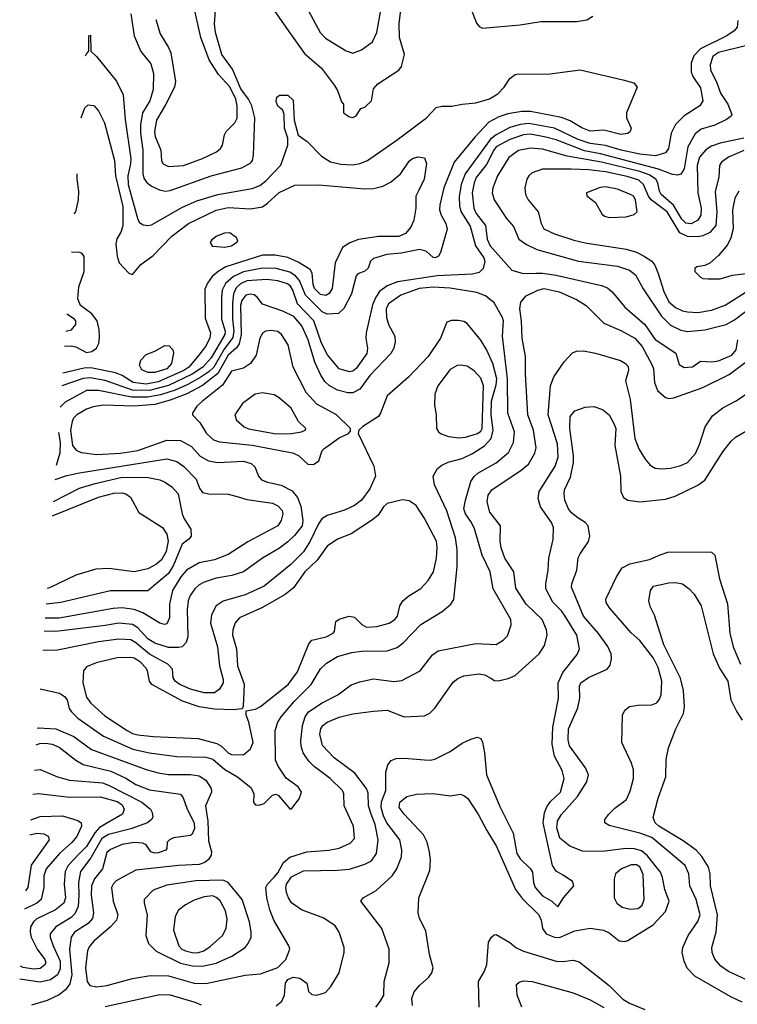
# Model space of a CAD drawing. Extents: x 1173029 to 1307123, y 522559 to 678521.
# Tile 515 of 623: x 1198494 to 1202696, y 653452 to 659220. Entities that reach past the tile are written whole.
import ezdxf

# ---------------------------------------------------------------- set-up
doc = ezdxf.new("R2010")
doc.units = 0

msp = doc.modelspace()

# ---------------------------------------------------------------- linework, layer by layer
at = {"layer": '0CON10XD'}
for points in [[(1199290.5, 659220.5), (1199316.3, 659136.3), (1199366.4, 659056.4), (1199379.4, 659025), (1199407.4, 658857.4), (1199400.6, 658825), (1199350, 658725), (1199295, 658630.8), (1199282.9, 658565), (1199287.3, 658535), (1199321.5, 658455), (1199323.9, 658393.9), (1199335, 658374.5), (1199365, 658359.6), (1199454, 658366), (1199565, 658406.9), (1199646.7, 658445), (1199670, 658465), (1199682.5, 658485), (1199693.5, 658545), (1199703.3, 658565), (1199754.5, 658615), (1199766.9, 658643.1), (1199767.4, 658715), (1199758.9, 658755), (1199725, 658826.6), (1199659.1, 658899.1), (1199604.3, 658984.3), (1199554.7, 659115), (1199509.6, 659315)], [(1199983.8, 659273.8), (1200070.8, 659150.8), (1200161.1, 659021.1), (1200262.2, 658935), (1200336.9, 658835), (1200354.2, 658805), (1200378.3, 658738.3), (1200390, 658725), (1200390, 658675), (1200425, 658650), (1200445, 658646.2), (1200463.9, 658656.1), (1200491.2, 658698.8), (1200515, 658706.7), (1200553.3, 658745), (1200566.7, 658815), (1200591.2, 658845), (1200715, 658924.3), (1200730.6, 658945), (1200746.4, 659015), (1200718.2, 659115), (1200715.3, 659195.3), (1200736.2, 659363.8)], [(1200155, 659325.8), (1200253.9, 659143.9), (1200285, 659111.1), (1200326.7, 659086.7), (1200406.6, 659036.6), (1200445, 659024.4), (1200495, 659043.1), (1200559.8, 659090.2), (1200585.4, 659145), (1200610.9, 659285)], [(1201125, 659317.5), (1201169.7, 659199.7), (1201185, 659180), (1201205, 659170.6), (1201425, 659189.7), (1201545, 659209.6), (1201755, 659210), (1201815, 659218.5), (1201849.5, 659240.5)], [(1199145.4, 659255), (1199163.8, 659125), (1199204.2, 659034.2), (1199261.1, 658961.1), (1199276.9, 658905), (1199275, 658810), (1199256.4, 658745), (1199213.9, 658675), (1199202, 658605), (1199202.2, 658555), (1199214.8, 658455), (1199215.9, 658315.9), (1199221.5, 658291.5), (1199237.4, 658267.4), (1199265.7, 658245), (1199313, 658223), (1199345.4, 658215.4), (1199375, 658218.2), (1199615, 658304.1), (1199795, 658352.5), (1199847.9, 658382.1), (1199857.5, 658395), (1199863.9, 658426.1), (1199871.4, 658645), (1199853.3, 658715), (1199834.3, 658755), (1199790, 658815), (1199739.8, 658929.8), (1199677.4, 659015), (1199640, 659145), (1199634.7, 659195.3), (1199640, 659275)], [(1202699.4, 659215), (1202694.8, 659175.2), (1202678.2, 659155), (1202635.2, 659124.8), (1202480.2, 659049.8), (1202441.4, 659008.6), (1202425.2, 658964.8), (1202425.3, 658915), (1202436.5, 658886.5), (1202479.7, 658819.7), (1202494.7, 658745), (1202477.1, 658715), (1202385, 658657.5), (1202334.1, 658605.9), (1202309.6, 658555), (1202292.3, 658465), (1202275, 658440), (1202217.3, 658422.7), (1202125, 658432), (1202015.6, 658455), (1201925, 658482.8), (1201835, 658494.3), (1201765, 658517.4), (1201625.1, 658585.1), (1201475, 658611), (1201424.6, 658605.4), (1201365, 658588.4), (1201285, 658545.9), (1201251, 658519), (1201103.5, 658316.5), (1201079.2, 658255), (1201067.2, 658182.8), (1201068.6, 658128.6), (1201076.9, 658096.9), (1201130.9, 658010.9), (1201164, 657894), (1201212.5, 657825), (1201216.8, 657803.2), (1201207.7, 657762.3), (1201185, 657739.6), (1201145, 657728.8), (1200939, 657719), (1200706.6, 657683.4), (1200645, 657661), (1200601.7, 657628.3), (1200578.6, 657595), (1200560.8, 657549.2), (1200523.2, 657385), (1200520.9, 657355), (1200530.9, 657295), (1200525.9, 657265), (1200465, 657176.2), (1200445, 657161.1), (1200425, 657156.7), (1200364.8, 657174.8), (1200297, 657257), (1200262.3, 657325), (1200216.4, 657455), (1200121, 657555), (1200094.1, 657635), (1200079.5, 657659.5), (1200062, 657672), (1200005, 657690.8), (1199941.5, 657698.5), (1199825, 657689.3), (1199786.8, 657673.2), (1199761.6, 657648.4), (1199746.4, 657613.6), (1199740.1, 657559.9), (1199739.3, 657465), (1199748.5, 657395), (1199742.6, 657357.4), (1199691, 657289), (1199631.1, 657185), (1199602.4, 657157.6), (1199554, 657126), (1199478.3, 657081.7), (1199405, 657049.5), (1199318, 657022), (1199245, 657007.6), (1199148.2, 657008.2), (1198955, 657047.5), (1198885, 657048), (1198760.7, 656979.3), (1198731.6, 656950.2)], [(1198878.6, 659007.8), (1198885, 659020), (1198900, 659035), (1198900, 659125), (1198908.3, 659128.3), (1198910, 659035), (1198943.8, 659005), (1199060.5, 658860.5), (1199099.4, 658779.4), (1199111.9, 658635), (1199144, 658404), (1199143.5, 658375), (1199128.3, 658305), (1199130.3, 658255), (1199185, 658048.8), (1199195, 658032.5), (1199217.4, 658017.4), (1199245, 658013.5), (1199265, 658018.2), (1199448.3, 658121.7), (1199531.2, 658158.8), (1199655, 658195.8), (1199855, 658231.2), (1199900.9, 658249.1), (1199935, 658275.3), (1200022.9, 658367.1), (1200064.3, 658485), (1200064, 658525), (1200043.8, 658585), (1200043.3, 658665), (1200035, 658690), (1200005, 658713.3), (1199995, 658740), (1200000, 658765), (1200015, 658777.5), (1200065, 658777.5), (1200095, 658747.5), (1200100.5, 658630.5), (1200123.9, 658543.9), (1200176.7, 658506.7), (1200260.6, 658420.6), (1200315, 658387.5), (1200375, 658373.4), (1200445, 658370.3), (1200485, 658376.9), (1200530, 658395), (1200704.7, 658515.3), (1200876, 658645), (1200933.3, 658705), (1200965, 658712.9), (1201025, 658713.1), (1201085, 658725.7), (1201165, 658732.2), (1201245, 658756.9), (1201294.7, 658785.3), (1201331.8, 658825), (1201365, 658876.2), (1201395, 658898.8), (1201415, 658903.3), (1201585, 658901.4), (1201775, 658925.6), (1202025, 658867.5), (1202089.2, 658849.2), (1202110, 658825), (1202048, 658675), (1202048, 658645), (1202074.3, 658585), (1202068.6, 658565), (1202055, 658553.1), (1202015, 658547.9), (1201915, 658573.1), (1201835, 658567.3), (1201785, 658586.2), (1201718.1, 658628.1), (1201667.1, 658647.1), (1201485, 658681.4), (1201435, 658681.9), (1201352.1, 658667.9), (1201300.1, 658649.9), (1201240.7, 658619.3), (1201158.4, 658531.6), (1201037.3, 658385), (1200978.4, 658235), (1200954.6, 658135), (1200953.1, 658105), (1200961.2, 658075), (1200989.5, 658025), (1200996.6, 657993.4), (1200958.8, 657855), (1200946.2, 657835), (1200927.5, 657825), (1200915, 657825.7), (1200873.6, 657863.6), (1200835, 657873.8), (1200727.6, 657852.4), (1200643.3, 657845), (1200565, 657821.4), (1200548, 657805), (1200535, 657763.3), (1200515, 657746.2), (1200475, 657730), (1200465, 657718.8), (1200436.7, 657613.3), (1200391.8, 657528.2), (1200361.7, 657498.3), (1200295, 657495.3), (1200265, 657508.2), (1200168.5, 657605), (1200131.6, 657691.6), (1200109.6, 657719.6), (1200075, 657741), (1199995, 657761.9), (1199915, 657764.1), (1199805, 657743), (1199745.3, 657714.7), (1199699.8, 657675), (1199680.4, 657635), (1199675.6, 657595), (1199676.7, 657465), (1199697, 657395), (1199696.2, 657375), (1199615, 657239.2), (1199565.6, 657185), (1199505, 657144), (1199365, 657076.8), (1199255, 657046.5), (1199155, 657049.2), (1198995, 657106.3), (1198907.6, 657122.4), (1198865, 657117.3), (1198740.5, 657074.1)], [(1202751.3, 659068.7), (1202585, 659027.8), (1202553.5, 659005), (1202536.5, 658955), (1202538.8, 658925), (1202574.8, 658854.8), (1202598.5, 658788.5), (1202641.2, 658725), (1202663.3, 658665), (1202660, 658655), (1202633.3, 658635), (1202565, 658601.5), (1202485, 658578.7), (1202449.7, 658550.3), (1202405.9, 658474.1), (1202384.2, 658345.8), (1202365, 658315.6), (1202345, 658309.5), (1202316.2, 658313.8), (1202234, 658344), (1201895, 658433.1), (1201800.8, 658450.8), (1201635, 658516.5), (1201575, 658532), (1201485, 658548.5), (1201445, 658545.9), (1201365, 658517.9), (1201285, 658474.3), (1201269.5, 658455), (1201227.9, 658372.1), (1201167.9, 658295), (1201155.9, 658265), (1201144.4, 658205), (1201152.8, 658115), (1201166.1, 658085), (1201221.6, 658015), (1201231.2, 657935), (1201249.2, 657895), (1201375, 657751.5), (1201442, 657732), (1201517.5, 657735), (1201555, 657735.7), (1201635, 657722.5), (1201901.7, 657661.7), (1201935, 657648.2), (1201963.3, 657625), (1202037.5, 657535), (1202154.6, 657435), (1202215, 657345.4), (1202336.1, 657266.1), (1202355, 657200), (1202385, 657181.9), (1202433, 657187), (1202480.7, 657219.3), (1202546.2, 657216.2), (1202585, 657221.9), (1202663.6, 657255), (1202689.1, 657285), (1202699.7, 657345)], [(1198853.2, 658643.9), (1198875, 658703.1), (1198895, 658721.1), (1198928, 658718), (1198955, 658686), (1198990.4, 658615), (1199048.7, 658395), (1199054.7, 658305), (1199097.2, 658125), (1199097.8, 658012.2), (1199086.4, 657975), (1199063.9, 657936.1), (1199056.9, 657905), (1199064.6, 657835), (1199077.1, 657795), (1199133.3, 657735), (1199155, 657726.7), (1199204.2, 657785), (1199275, 657837.5), (1199385, 657952.1), (1199482.2, 658025), (1199645, 658104.2), (1199715, 658119.8), (1199845, 658111.6), (1199915, 658123.8), (1199945.7, 658144.3), (1200013.2, 658206.8), (1200105, 658249.6), (1200245, 658252.1), (1200515, 658228.2), (1200565, 658231.5), (1200620, 658245), (1200670.2, 658269.8), (1200725, 658319.2), (1200775, 658391.2), (1200795, 658406.7), (1200825, 658416.8), (1200865, 658410), (1200876.9, 658376.9), (1200861.8, 658285), (1200831.2, 658221.2), (1200814.5, 658185), (1200814.6, 658115), (1200801.8, 658045), (1200785.2, 658004.8), (1200752.9, 657967.1), (1200715, 657949.7), (1200595, 657948.8), (1200477.6, 657932.4), (1200426.6, 657913.4), (1200384.3, 657885), (1200340.7, 657795), (1200323.7, 657645), (1200306, 657615), (1200286.8, 657603.2), (1200255, 657609.8), (1200221, 657645), (1200212.2, 657667.8), (1200207.4, 657735), (1200195.5, 657755.5), (1200125, 657799.3), (1200065, 657825.7), (1199989.5, 657840.5), (1199915, 657840), (1199701.5, 657771.5), (1199655.5, 657744.5), (1199621.2, 657715), (1199593.8, 657676.2), (1199578.7, 657641.3), (1199580.7, 657470.7), (1199612.2, 657385), (1199608.2, 657355), (1199581.6, 657305), (1199536.2, 657245), (1199483.9, 657185), (1199454.8, 657165), (1199305, 657099.1), (1199235, 657084.7), (1199158.8, 657095), (1199094.6, 657135), (1199055, 657150.6), (1198909.8, 657179.8), (1198871.4, 657178.6), (1198745.9, 657149.4)], [(1202735, 658524.8), (1202595, 658497.4), (1202545, 658478.1), (1202512.2, 658457.8), (1202475, 658413.6), (1202460.7, 658365), (1202465.2, 658205), (1202484.8, 658115), (1202481.8, 658075), (1202465.2, 658044.8), (1202425, 658023.8), (1202395, 658027), (1202370.6, 658050.6), (1202322.4, 658132.4), (1202250, 658195), (1202240, 658215), (1202230.7, 658265), (1202219, 658285), (1202180.9, 658310.9), (1202125, 658329.9), (1201901.1, 658385), (1201700.1, 658420.1), (1201555, 658461.6), (1201485, 658467.1), (1201415, 658453.9), (1201357.6, 658412.4), (1201292.3, 658305), (1201265.5, 658235), (1201260.5, 658205), (1201271.5, 658165), (1201345, 658054.2), (1201385, 658008.8), (1201416.7, 657935), (1201462, 657902), (1201522.8, 657872.8), (1201765.8, 657805.8), (1201995, 657775.2), (1202065, 657753.3), (1202099.1, 657725), (1202145, 657642.9), (1202252.4, 657482.4), (1202305, 657431.1), (1202365, 657401.8), (1202405, 657393.5), (1202505, 657403.2), (1202630.8, 657435), (1202679.1, 657460.9), (1202785, 657542.3)], [(1202735, 658452.5), (1202645.2, 658414.8), (1202602.5, 658385), (1202591.5, 658365), (1202587.5, 658297.5), (1202567, 658213), (1202577, 658095), (1202570.5, 658015), (1202535, 657973.6), (1202495, 657953.4), (1202465, 657947.2), (1202405, 657949.3), (1202360.3, 657970.3), (1202285.9, 658095), (1202190.8, 658165), (1202175.6, 658185.6), (1202147.7, 658255), (1202119.6, 658279.6), (1202051.7, 658301.7), (1201925, 658327.7), (1201825, 658341), (1201724.1, 658344.1), (1201555, 658344.6), (1201495, 658322.2), (1201474.7, 658305.3), (1201462.9, 658285), (1201452.2, 658235), (1201456.5, 658195), (1201472.2, 658165), (1201530.9, 658095), (1201546.7, 658025), (1201562.9, 657995), (1201626, 657965), (1201738.8, 657928.8), (1201805, 657912.8), (1202045.7, 657875.7), (1202105, 657858.5), (1202146.7, 657836.7), (1202194.7, 657804.7), (1202212.4, 657782.4), (1202233.2, 657733.2), (1202265, 657626.9), (1202295, 657566.4), (1202333.7, 657533.7), (1202375.8, 657515), (1202405, 657507.4), (1202465, 657505.2), (1202545, 657517.5), (1202625, 657546.6), (1202748.5, 657625)], [(1198813, 658082.4), (1198822.7, 658095), (1198838.1, 658165), (1198840.3, 658215), (1198830.6, 658285), (1198829.8, 658315.9)], [(1201945, 658060.5), (1202045, 658064.4), (1202091.7, 658078.3), (1202110, 658095), (1202099.5, 658165), (1202088.1, 658185), (1202075, 658194.4), (1201995, 658227.3), (1201925, 658241.1), (1201892.8, 658237.2), (1201812.5, 658205), (1201815, 658187.5), (1201865, 658148.6), (1201903.2, 658083.2), (1201918.1, 658068.1), (1201945, 658060.5)], [(1202705.7, 658214.3), (1202681.3, 658175), (1202668.6, 658105), (1202671.1, 657995), (1202657.4, 657942.6), (1202638.7, 657901.3), (1202585, 657839.2), (1202535.8, 657794.2), (1202505, 657780), (1202458.3, 657771.7), (1202448.3, 657761.7), (1202447.5, 657745), (1202481.2, 657711.2), (1202495, 657703.8), (1202525, 657700.8), (1202595, 657702.2), (1202667.6, 657722.4), (1202765, 657734.8)], [(1199695, 657884.6), (1199625, 657892), (1199611.2, 657915), (1199623.8, 657935), (1199645, 657952.5), (1199695, 657971.1), (1199725, 657973.1), (1199762.5, 657945), (1199769.2, 657925), (1199765.8, 657915), (1199735, 657892.5), (1199695, 657884.6)], [(1198757.3, 657308), (1198795, 657310), (1198822.8, 657302.8), (1198885, 657270), (1198915.8, 657275), (1198944.7, 657295.3), (1198957.8, 657322.2), (1198962.1, 657357.9), (1198959.1, 657405), (1198947.5, 657455), (1198917.5, 657497.5), (1198850.4, 657545), (1198834, 657584), (1198840.8, 657655), (1198871.8, 657745), (1198872.5, 657832.5), (1198859.4, 657849.4), (1198845.7, 657855.7), (1198796.9, 657858.1)], [(1198597.8, 655069.5), (1198605, 655071.1), (1198705, 655065.8), (1198810.3, 655020.3), (1198915, 654944.2), (1199235, 654826.8), (1199305, 654807.1), (1199365, 654797.6), (1199495, 654797.1), (1199545, 654790), (1199584.4, 654765), (1199615.6, 654715), (1199616.9, 654695), (1199582.8, 654615), (1199595.6, 654525), (1199600.2, 654410.2), (1199618.2, 654345), (1199616.2, 654325), (1199599.8, 654300.2), (1199577.6, 654282.4), (1199545, 654271.4), (1199425, 654265.2), (1199175, 654236.5), (1199115, 654206.6), (1199060, 654175), (1199040.7, 654155), (1199031.3, 654135), (1199042.2, 654055), (1199068.5, 653975), (1199060.5, 653945), (1199025.2, 653904.8), (1198928.6, 653821.4), (1198901.5, 653788.5), (1198891.6, 653765), (1198880, 653665), (1198888.5, 653585), (1198905, 653561.1), (1198945, 653554.6), (1199005, 653561.8), (1199155, 653602.3), (1199259.2, 653620.8), (1199365, 653617.4), (1199515, 653575.8), (1199585, 653573.7), (1199815, 653622.5), (1199905, 653630.4), (1200005, 653668), (1200053.3, 653715), (1200075.7, 653775), (1200070, 653795), (1199982.1, 653945), (1199958.5, 654005), (1199940.8, 654075), (1199934.5, 654135), (1199945.5, 654155), (1199985, 654196.1), (1200005, 654220.9), (1200037.9, 654282.1), (1200075.7, 654314.3), (1200175, 654344.7), (1200304.7, 654355.3), (1200365, 654366.2), (1200429.2, 654395), (1200455, 654423.8), (1200449.5, 654495), (1200394.7, 654614.7), (1200391.2, 654685), (1200383.8, 654705), (1200312.5, 654775), (1200217.9, 654845), (1200187.7, 654875), (1200154.7, 654925), (1200143, 654963), (1200141.1, 654995), (1200150.3, 655085), (1200165.9, 655135), (1200185.6, 655164.4), (1200265, 655217.8), (1200357.5, 655265), (1200435, 655323.1), (1200485, 655341.5), (1200565, 655358.2), (1200685, 655341.8), (1200732.4, 655347.6), (1200838.9, 655405), (1200910.5, 655499.5), (1200945, 655522.9), (1201165, 655565.6), (1201285, 655559.4), (1201326, 655585), (1201350.7, 655609.3), (1201372.5, 655675), (1201369.6, 655705), (1201266.5, 655885), (1201249.1, 655985), (1201202.3, 656082.3), (1201157.3, 656237.3), (1201139.6, 656275), (1201104, 656325), (1201095.3, 656355), (1201104.1, 656405), (1201136.6, 656513.4), (1201156.1, 656543.9), (1201176.9, 656563.1), (1201285, 656624), (1201355.4, 656685), (1201386.3, 656743.7), (1201392.2, 656805), (1201351.8, 656915), (1201350.2, 657115), (1201321.3, 657365), (1201327.1, 657455), (1201321.8, 657475), (1201271.7, 657561.7), (1201221.3, 657601.3), (1201171.3, 657621.3), (1201015, 657647.8), (1200915, 657653.2), (1200832.9, 657645), (1200725.6, 657605), (1200654.4, 657555.6), (1200640.3, 657525), (1200642.4, 657475), (1200653.1, 657435), (1200691.1, 657365), (1200693, 657333), (1200685.6, 657295), (1200666.9, 657265), (1200545, 657134.6), (1200485.2, 657054.8), (1200445, 657034.1), (1200415, 657034.7), (1200355, 657049.3), (1200306.8, 657076.8), (1200281, 657101), (1200257.2, 657137.2), (1200222.5, 657212.5), (1200183.9, 657345), (1200146, 657426), (1200100.3, 657480.3), (1200035, 657511.3), (1199915, 657553.1), (1199885, 657594), (1199867, 657607), (1199845, 657611.2), (1199818.6, 657605), (1199795, 657575.5), (1199787.5, 657545), (1199790.2, 657375), (1199778.5, 657321.5), (1199762.9, 657297.1), (1199715, 657254.3), (1199653.5, 657146.5), (1199563.7, 657076.3), (1199472.9, 657027.1), (1199375, 656990.7), (1199285, 656965.4), (1199165, 656955.5), (1198985, 656961.1), (1198925, 656952.4), (1198885, 656938.9), (1198829.4, 656905), (1198809.1, 656885), (1198801.6, 656865), (1198792.6, 656815), (1198803.6, 656725), (1198825, 656698.1), (1198853.8, 656685), (1198945, 656672.4), (1199085, 656679.4), (1199185, 656696.5), (1199355, 656757.3), (1199435, 656754.6), (1199500.1, 656720.1), (1199551.8, 656661.8), (1199600, 656635), (1199655, 656626.4), (1199805, 656633.1), (1199849, 656619), (1199870.2, 656600.2), (1199891.8, 656545), (1199910, 656525), (1199945, 656510), (1200025, 656492.2), (1200088.8, 656458.8), (1200120.2, 656420.2), (1200140.1, 656370.1), (1200151.8, 656285), (1200147.5, 656255), (1200102.7, 656197.3), (1200065, 656160), (1200015, 656123.3), (1199915, 656064.5), (1199805, 655985.5), (1199736.4, 655963.6), (1199645, 655947.3), (1199575.3, 655924.7), (1199545, 655908.9), (1199518.8, 655885), (1199493.2, 655846.8), (1199481.1, 655815), (1199475.2, 655765), (1199477.8, 655605), (1199468.1, 655571.9), (1199445, 655546.5), (1199425, 655541.1), (1199365, 655541.8), (1199285, 655567.3), (1199245, 655591.7), (1199186.4, 655656.4), (1199155, 655676.1), (1199075, 655685.2), (1198995, 655671), (1198705, 655634.8), (1198637.7, 655637.5)], [(1199995, 653443.1), (1200029.2, 653470.8), (1200045.3, 653505), (1200050, 653575), (1200065, 653596.8), (1200095, 653610.9), (1200135, 653604.5), (1200176, 653575), (1200186.1, 653526.1), (1200205, 653508.8), (1200235, 653504.2), (1200285, 653521.4), (1200316.9, 653555), (1200364.2, 653635), (1200393.5, 653755), (1200394.5, 653785), (1200364.6, 653874.6), (1200341.1, 653911.1), (1200275, 653955.6), (1200145, 654004.6), (1200086.3, 654046.3), (1200068, 654075), (1200057.2, 654107.2), (1200052.6, 654135), (1200057, 654155), (1200085, 654198.9), (1200155, 654233.4), (1200355, 654237.1), (1200425, 654244), (1200515, 654271.8), (1200555, 654292.1), (1200584.1, 654335), (1200592.7, 654415), (1200575.2, 654505), (1200552.5, 654565), (1200536.7, 654615), (1200535, 654687.5), (1200525, 654716.5), (1200457.3, 654805), (1200336.5, 654895), (1200268.2, 654968.2), (1200252.4, 655035), (1200256.6, 655065), (1200269.2, 655085), (1200295, 655103.9), (1200365, 655132.8), (1200445, 655153.1), (1200565, 655169.5), (1200645.4, 655175.4), (1200745, 655136), (1200865, 655141.2), (1200895, 655156.7), (1200925, 655186.2), (1201031.9, 655338.1), (1201058.8, 655361.2), (1201095, 655375.9), (1201185, 655387.7), (1201215, 655382.1), (1201252.7, 655362.7), (1201275, 655349.4), (1201295, 655345.7), (1201355, 655360), (1201395, 655378), (1201535.7, 655505), (1201566.6, 655553.4), (1201582.9, 655615), (1201578.1, 655645), (1201552.5, 655705), (1201460, 655795), (1201399.3, 655889.3), (1201386.9, 655985), (1201335.3, 656065.3), (1201313.6, 656125), (1201306.9, 656165), (1201310, 656255), (1201246.2, 656335), (1201231.2, 656395), (1201237.5, 656435), (1201258.5, 656465), (1201430.2, 656579.8), (1201472.5, 656615), (1201510.5, 656679.5), (1201518.9, 656711.1), (1201502.4, 656815), (1201470, 656905), (1201456.2, 657145), (1201456.1, 657246.1), (1201436.9, 657355), (1201432.6, 657455), (1201422.7, 657525), (1201429.1, 657565), (1201458.8, 657601.2), (1201527.1, 657635), (1201565, 657644.7), (1201652.5, 657625), (1201755, 657580.7), (1201811.1, 657545), (1201915, 657441.2), (1202015, 657399.3), (1202095.4, 657355), (1202139, 657305), (1202198.1, 657195), (1202204.7, 657175), (1202210.4, 657095), (1202228.3, 657048.3), (1202275.7, 657005.7), (1202295, 657000), (1202325, 657004.2), (1202495, 657065.4), (1202648.5, 657141.5), (1202796.9, 657253.1)], [(1198763.6, 657395), (1198796.7, 657403.3), (1198823.3, 657435), (1198822.9, 657455), (1198815.4, 657465), (1198770.8, 657495.3)], [(1198613.9, 655298.8), (1198615, 655298.8), (1198727.1, 655275), (1198757.1, 655255), (1198772.5, 655235), (1198784.2, 655185), (1198796.7, 655165), (1198835, 655127.3), (1198985, 655022.8), (1199156.9, 654946.9), (1199255, 654924.3), (1199415, 654902.6), (1199585, 654898.8), (1199625, 654888.4), (1199695, 654827.6), (1199768.9, 654785), (1199849.8, 654719.8), (1199865.8, 654685), (1199863, 654633), (1199875, 654620), (1199895, 654617.5), (1199925, 654627.5), (1199975, 654676.7), (1199995, 654683.3), (1200008.8, 654675), (1200075, 654597.5), (1200085, 654597.5), (1200130.8, 654655), (1200144.4, 654695), (1200125.6, 654725), (1200055.4, 654775.4), (1200006.7, 654846.7), (1199991.7, 654881.7), (1199990.7, 655055), (1200006.1, 655103.9), (1200024.4, 655135), (1200100.8, 655225), (1200200.4, 655325), (1200255, 655416.7), (1200290.1, 655449.9), (1200355, 655488.2), (1200438.1, 655511.9), (1200495, 655520), (1200645, 655521.8), (1200705, 655542.2), (1200740.5, 655569.5), (1200842.7, 655677.3), (1200967.5, 655752.5), (1201018.6, 655795), (1201036.6, 655823.4), (1201055.9, 656015), (1201055.2, 656115), (1201046.9, 656185), (1200995, 656342.5), (1200923.6, 656495), (1200914.4, 656545), (1200940.4, 656589.6), (1200965, 656610), (1201003.1, 656626.9), (1201085, 656649.7), (1201145, 656678.4), (1201215, 656722.7), (1201253.9, 656766.1), (1201266.3, 656815), (1201255.4, 656905), (1201257.6, 656985), (1201285, 657080), (1201288.4, 657115), (1201265.2, 657205.2), (1201226.7, 657286.7), (1201195, 657342.9), (1201115, 657439.2), (1201095, 657450.8), (1201062.3, 657457.7), (1201021.7, 657458.3), (1200995, 657447.5), (1200958.1, 657355), (1200885, 657246.7), (1200771.4, 657125), (1200645, 657016), (1200607.5, 656915), (1200594.4, 656895.6), (1200503.4, 656836.6), (1200480, 656815), (1200476.7, 656795), (1200567.5, 656605), (1200576.7, 656545), (1200545, 656470.8), (1200495.2, 656404.8), (1200455, 656372.9), (1200397, 656347), (1200295, 656315.3), (1200263.8, 656296.2), (1200243.3, 656266.7), (1200195, 656164.6), (1200155, 656103.2), (1200081, 656029), (1199925, 655901.1), (1199815, 655851.1), (1199685.9, 655814.1), (1199644.7, 655785.3), (1199617.6, 655732.4), (1199611.2, 655685), (1199653.1, 655545), (1199663.2, 655435), (1199686.5, 655355), (1199686.1, 655333.9), (1199665, 655297.9), (1199634.7, 655275.3), (1199575, 655275.7), (1199495, 655297.7), (1199430.9, 655325), (1199403.6, 655345), (1199393.8, 655365), (1199388.5, 655415), (1199362.1, 655445), (1199255, 655502.8), (1199175, 655569.5), (1199145, 655585.8), (1199075, 655590.3), (1198955, 655574.2), (1198715, 655526), (1198629.8, 655524.7)], [(1200215, 656614.5), (1200246, 656635), (1200266, 656695), (1200275.8, 656705), (1200365, 656770), (1200420, 656795), (1200431.7, 656808.3), (1200431.2, 656825), (1200348.6, 656905), (1200235, 656967.1), (1200172.3, 657035), (1200095.4, 657185), (1200065.6, 657315), (1200028.1, 657375), (1200005, 657393.1), (1199965, 657398.9), (1199935, 657394.3), (1199918, 657385), (1199899.4, 657355), (1199878.5, 657255), (1199844.7, 657205.3), (1199805, 657179.2), (1199735, 657160.6), (1199681.8, 657078.2), (1199564.3, 656985.7), (1199530.6, 656955), (1199506, 656915), (1199506.2, 656905), (1199549.6, 656859.6), (1199588.2, 656795), (1199629.1, 656759.1), (1199665, 656746.9), (1199855, 656727), (1200092.2, 656682.2), (1200126.6, 656666.6), (1200182, 656615), (1200215, 656614.5)], [(1199245, 657152.7), (1199209.5, 657169.5), (1199196.2, 657195), (1199203.9, 657226.1), (1199235, 657258.1), (1199285, 657277.1), (1199345, 657312), (1199369.7, 657309.7), (1199390, 657285), (1199395.7, 657265.7), (1199383.8, 657205), (1199355.4, 657175), (1199285, 657153.8), (1199245, 657152.7)], [(1200580, 653435), (1200605, 653468.1), (1200627.3, 653505), (1200628.1, 653585), (1200657.8, 653695), (1200658.5, 653775), (1200615.4, 653895.4), (1200492, 654055), (1200505, 654075.7), (1200582, 654118), (1200674.5, 654205), (1200702.5, 654245), (1200730.4, 654315), (1200732.1, 654355), (1200719.6, 654415), (1200644.6, 654514.6), (1200624.5, 654555), (1200610.3, 654605), (1200612.1, 654637.9), (1200637.7, 654705), (1200638.5, 654811.5), (1200649.4, 654855), (1200670, 654880), (1200698.8, 654891.2), (1200746.1, 654893.9), (1200865, 654883.8), (1200899.1, 654880.9), (1200925, 654888.1), (1201015, 654933.1), (1201085, 654981.5), (1201135, 655005.6), (1201175, 655017.5), (1201195, 655008.8), (1201205, 654987.5), (1201216.7, 654925), (1201226.7, 654795), (1201305, 654610), (1201383.4, 654453.4), (1201406, 654335), (1201425, 654303.8), (1201484.4, 654245), (1201496.1, 654226.1), (1201502.7, 654165), (1201513.3, 654135), (1201555, 654086.2), (1201609.2, 654055), (1201645, 654022.5), (1201677.8, 654075), (1201739.2, 654145), (1201731.4, 654171.4), (1201677.3, 654207.3), (1201635, 654230.8), (1201613.8, 654263.8), (1201558.6, 654515), (1201567.4, 654572.6), (1201580.8, 654609.2), (1201601.3, 654638.7), (1201660.9, 654695), (1201681.4, 654775), (1201671.5, 654821.5), (1201625.7, 654905.7), (1201611.2, 654975), (1201615.7, 655075), (1201648.8, 655245), (1201646.6, 655335), (1201675.2, 655394.8), (1201758.5, 655501.5), (1201771.5, 655535), (1201757.2, 655615), (1201688.4, 655725), (1201666.5, 655756.5), (1201616.6, 655806.6), (1201575.5, 655885), (1201574.5, 655915), (1201589.5, 655995), (1201591.5, 656065), (1201618.2, 656175), (1201619.1, 656245), (1201607.3, 656275), (1201543.1, 656365), (1201530, 656415), (1201536.7, 656455), (1201629.1, 656605), (1201646.4, 656656.4), (1201643.2, 656735), (1201588.7, 656905), (1201603.2, 657075), (1201621.9, 657128.1), (1201682, 657215), (1201731.2, 657268.8), (1201755, 657278.8), (1201795, 657280), (1201865, 657265.6), (1202012.6, 657222.6), (1202042, 657205), (1202057.4, 657187.4), (1202058.1, 657165), (1202041.1, 657105), (1202068.1, 656995), (1202095.3, 656765.3), (1202118.5, 656705), (1202155.6, 656645), (1202185, 656610), (1202215, 656593.3), (1202255, 656589.1), (1202305, 656593.1), (1202365, 656607.1), (1202403.6, 656626.4), (1202451.9, 656678.1), (1202475, 656731.2), (1202507.5, 656835), (1202550.2, 656899.8), (1202610.8, 656945), (1202686, 656985), (1202765, 657038)], [(1201065, 656770), (1201105, 656773.5), (1201175, 656794.7), (1201195, 656808.9), (1201202.9, 656825), (1201210.4, 657075), (1201195, 657120.5), (1201155, 657162.5), (1201115, 657189.5), (1201075, 657196.7), (1201055, 657193.3), (1201015, 657170.8), (1200943.1, 657075), (1200924.4, 657025), (1200922.1, 656962.1), (1200932.9, 656905), (1200935.6, 656825.6), (1200946, 656805), (1200962.8, 656792.8), (1201005, 656777.8), (1201065, 656770)], [(1199995, 656793.2), (1200085, 656794.7), (1200145, 656805.6), (1200166, 656815), (1200170, 656825), (1200126.8, 656866.8), (1200083, 656943), (1200014.2, 657005), (1199985, 657022.2), (1199915, 657032.9), (1199873.6, 657026.4), (1199798.3, 656971.7), (1199754.5, 656905.5), (1199764.6, 656874.6), (1199808, 656835), (1199833.1, 656823.1), (1199995, 656793.2)], [(1200793.3, 653445), (1200790, 653485), (1200803.3, 653525), (1200835, 653561.4), (1200890.3, 653609.7), (1200908, 653635), (1200916, 653665), (1200893.6, 653743.6), (1200872.4, 653882.4), (1200834.4, 653955), (1200827, 653987), (1200831.4, 654075), (1200895.6, 654235), (1200899.5, 654295), (1200894.6, 654345), (1200880.5, 654400.5), (1200858.5, 654445), (1200744.8, 654564.8), (1200716.5, 654605), (1200720.9, 654635), (1200761.9, 654668.1), (1200817.2, 654682.8), (1200915, 654687.1), (1201015, 654673.1), (1201075, 654681.9), (1201095, 654675.7), (1201117.9, 654657.9), (1201181.5, 654561.5), (1201229.2, 654469.2), (1201286.8, 654376.8), (1201397.2, 654125), (1201439.1, 654069.1), (1201533.2, 653975), (1201547.3, 653945), (1201555.4, 653895), (1201577.1, 653865), (1201624.8, 653844.8), (1201655, 653843.6), (1201745, 653881.8), (1201835, 653896.8), (1201913.3, 653885), (1201945, 653870), (1202005, 653823.1), (1202035, 653820), (1202055, 653825.8), (1202203.3, 653916.7), (1202275.6, 653995), (1202296.5, 654055), (1202271.1, 654125), (1202258.8, 654195), (1202245.5, 654225), (1202170.9, 654320.9), (1202135, 654350.5), (1202095, 654363.2), (1202045.3, 654364.7), (1201905, 654346.7), (1201788.9, 654348.9), (1201715, 654377.3), (1201657.5, 654425), (1201638.8, 654485), (1201642.7, 654525), (1201665, 654561.2), (1201761.1, 654668.9), (1201814.5, 654755), (1201825.6, 654795), (1201807.1, 654837.1), (1201713.6, 654965), (1201705, 655000), (1201708.4, 655065), (1201761.7, 655188.3), (1201773.1, 655245), (1201771.8, 655315), (1201778.9, 655335), (1201825, 655366), (1201934.3, 655415), (1201951.7, 655438.3), (1201959.4, 655475), (1201956.5, 655505), (1201937.3, 655547.3), (1201883.5, 655623.5), (1201796, 655726), (1201726.1, 655895), (1201726.9, 655915), (1201755.5, 655995), (1201765, 656066.7), (1201775, 656091.2), (1201825, 656163.8), (1201833.1, 656195), (1201822.9, 656255), (1201804.6, 656274.6), (1201761.3, 656301.3), (1201725, 656331.5), (1201707.9, 656355), (1201687.1, 656405), (1201681.5, 656445), (1201684.8, 656465.2), (1201719.4, 656540.6), (1201736.5, 656625), (1201736.4, 656665), (1201715.9, 656825), (1201716.9, 656895), (1201745, 656927.7), (1201805, 656949.2), (1201855, 656952.9), (1201906.5, 656936.5), (1201945, 656905.7), (1201973.5, 656855), (1201984.6, 656824.6), (1201979.8, 656725), (1202012, 656545), (1202013.6, 656455), (1202030.2, 656420.2), (1202055, 656405.8), (1202125, 656395.6), (1202275, 656410.5), (1202332.1, 656427.9)], [(1198720.8, 656800.5), (1198730.7, 656745), (1198728.9, 656681.1), (1198707, 656608.9)], [(1202332.1, 656427.9), (1202465, 656492.5), (1202505, 656522.2), (1202611.5, 656688.5), (1202659.3, 656750.7), (1202685, 656774.4), (1202745, 656809.5)], [(1198701.1, 656526.7), (1198770.1, 656549.9), (1198845, 656565.7), (1199356.7, 656646.7), (1199415, 656631.3), (1199455, 656603.1), (1199527.6, 656527.6), (1199547.5, 656475), (1199565, 656450.8), (1199602.6, 656442.6), (1199715, 656440.5), (1199767.3, 656427.3), (1199825, 656409.6), (1199975, 656386.7), (1200005, 656372.7), (1200031.5, 656345), (1200035.5, 656325), (1200024.5, 656285), (1200005, 656254.6), (1199829.7, 656160.3), (1199715, 656086.1), (1199635, 656055.9), (1199545, 656037.2), (1199470.9, 655995), (1199437.5, 655955), (1199388.8, 655875), (1199371.4, 655795), (1199371.1, 655715), (1199355, 655681.4), (1199343, 655677), (1199315, 655684.4), (1199214.8, 655744.8), (1199165, 655764.3), (1199095, 655773.9), (1199040.8, 655770.8), (1198725, 655714), (1198643.1, 655713.3)], [(1198691.8, 656397), (1198844.5, 656475.5), (1198937, 656503), (1199095, 656539), (1199246.8, 656536.8), (1199314.7, 656524.7), (1199342.4, 656512.4), (1199385, 656483.5), (1199421.7, 656441.7), (1199445.5, 656325), (1199456.3, 656296.3), (1199495.9, 656235.9), (1199498.8, 656195), (1199485, 656176.2), (1199445, 656146.9), (1199394.9, 656025.1), (1199365.6, 655974.4), (1199245, 655873.6), (1199025, 655874.7), (1198735.2, 655804.8), (1198648.8, 655795)], [(1198685.8, 656313.8), (1198689.5, 656315), (1198955, 656422.7), (1199045.9, 656445.9), (1199095, 656448), (1199115, 656441.8), (1199142.4, 656422.4), (1199192.6, 656332.6), (1199330, 656245), (1199356.6, 656205), (1199364.2, 656165), (1199351.6, 656105), (1199325, 656055.5), (1199295, 656030), (1199245, 656003.3), (1199165, 655984.7), (1199015.3, 656005.3), (1198940.2, 655999.8), (1198822, 655965), (1198668.3, 655891.7), (1198655.3, 655888)], [(1199805, 654912.9), (1199845, 654948), (1199860.6, 654985), (1199836, 655105), (1199821.2, 655145), (1199820, 655170), (1199875, 655180.8), (1199905, 655195.6), (1200065.9, 655325), (1200119.9, 655400.1), (1200187.5, 655562.5), (1200204.3, 655585.7), (1200288.8, 655605), (1200330, 655625), (1200338, 655635), (1200346.2, 655695), (1200365, 655708.6), (1200422.5, 655725), (1200455, 655720), (1200496.9, 655676.9), (1200525, 655661.8), (1200585, 655664), (1200657.5, 655685), (1200690, 655705), (1200705.4, 655724.6), (1200719.4, 655785), (1200738.5, 655815), (1200773.6, 655845), (1200843.2, 655886.8), (1200886.5, 655935), (1200916.8, 655985), (1200935.5, 656065.5), (1200939.5, 656125), (1200935.5, 656165), (1200861.9, 656301.9), (1200815, 656374.2), (1200775, 656401.4), (1200735, 656406.9), (1200645, 656385.6), (1200625, 656366.9), (1200593.1, 656316.9), (1200560.8, 656289.2), (1200435, 656208.5), (1200355, 656175.6), (1200295, 656135.6), (1200236.3, 656053.7), (1200164.1, 655985), (1200098.3, 655891.7), (1200048.3, 655851.7), (1199915, 655776.6), (1199782.2, 655715), (1199755, 655685.8), (1199741.5, 655645), (1199740.4, 655615), (1199764.2, 655535), (1199769.7, 655435), (1199807.9, 655327.9), (1199803.6, 655196.4), (1199797.5, 655182.5), (1199745, 655176.9), (1199635, 655180), (1199545, 655195.2), (1199447.8, 655227.8), (1199268, 655325), (1199253.6, 655345), (1199241.8, 655405), (1199232.8, 655422.8), (1199201.3, 655455), (1199165, 655478.8), (1199145, 655483.2), (1199065, 655480.6), (1198942.2, 655452.2), (1198885, 655428.1), (1198868.6, 655405), (1198864.5, 655335.5), (1198885, 655251.4), (1198910.9, 655215), (1198992.2, 655142.2), (1199122.9, 655055), (1199155, 655038), (1199185, 655030.7), (1199275, 655020.7), (1199538.3, 655008.3), (1199648.5, 654978.5), (1199675, 654963.9), (1199715, 654925.5), (1199734.7, 654914.7), (1199805, 654912.9)], [(1202725, 653464.6), (1202658.6, 653495), (1202447, 653617), (1202402.8, 653662.8), (1202384.5, 653704.5), (1202372.9, 653755), (1202376.9, 653785), (1202407.8, 653855), (1202465, 653935.8), (1202478.2, 653975), (1202455.9, 654065), (1202417.8, 654145), (1202412, 654215), (1202390.4, 654265), (1202195, 654428.1), (1202125, 654453.4), (1201945, 654498.6), (1201920, 654515), (1201921.2, 654535), (1201944, 654565), (1201979.7, 654600.3), (1202048.2, 654651.8), (1202069.2, 654700.8), (1202087.3, 654775), (1202087.5, 654825), (1202077.1, 654865), (1202020, 654985), (1202024, 655145), (1202038, 655175), (1202064.5, 655195.5), (1202115, 655204.5), (1202195, 655205.3), (1202225, 655218.2), (1202241.3, 655238.7), (1202250.6, 655265), (1202254.3, 655344.3), (1202232.5, 655425), (1202205, 655478.8), (1202125, 655582.5), (1202075, 655628.1), (1201947.5, 655775), (1201928, 655805), (1201926, 655825), (1201988, 655955), (1202022.2, 656007.8), (1202067.6, 656032.4), (1202182.4, 656057.6), (1202245, 656084.2), (1202289.7, 656100.3), (1202515, 656102.9), (1202545, 656100), (1202563.6, 656083.6), (1202592.7, 655945), (1202638.5, 655798.5), (1202652.7, 655625), (1202672.7, 655545), (1202714.7, 655445)], [(1202745, 653596.9), (1202645, 653644.7), (1202600, 653675), (1202564.2, 653715.8), (1202549.6, 653755), (1202546, 653785), (1202572.9, 653875), (1202579.3, 653975), (1202540, 654145), (1202536.5, 654215), (1202526.7, 654255), (1202488.2, 654318.2), (1202455, 654354.6), (1202378.7, 654408.7), (1202236.9, 654495), (1202215.2, 654515.2), (1202203.8, 654545), (1202231.7, 654658.3), (1202277.3, 654785), (1202279.5, 654885), (1202293.3, 654955), (1202336.1, 655065), (1202380.4, 655155), (1202386.7, 655195), (1202380.6, 655289.4), (1202362.9, 655362.9), (1202265, 655557.1), (1202210.5, 655730.5), (1202185, 655781.2), (1202177.9, 655815), (1202187.5, 655875), (1202205, 655900.5), (1202295, 655921.5), (1202335, 655923.6), (1202374.6, 655914.6), (1202415, 655885.7), (1202443.1, 655855), (1202485.3, 655785.3), (1202554.3, 655504.3), (1202591.5, 655421.5), (1202640.4, 655345), (1202658.8, 655235), (1202693.9, 655165), (1202725, 655115.5)], [(1198590.9, 654972.2), (1198611.4, 654978.6), (1198645, 654981.1), (1198685, 654974.7), (1198725, 654958.2), (1198822.1, 654882.1), (1198866.8, 654856.8), (1199026.9, 654816.9), (1199115, 654776.2), (1199175, 654739.7), (1199255, 654707.9), (1199435, 654681.9), (1199451.8, 654661.8), (1199474.8, 654594.8), (1199516.2, 654515), (1199517.8, 654482.2), (1199505, 654448), (1199495, 654441.4), (1199395, 654426.9), (1199371.2, 654415), (1199358.3, 654401.7), (1199356.2, 654365), (1199350, 654355), (1199305, 654339.1), (1199285, 654337.3), (1199262.5, 654345), (1199235.4, 654385.4), (1199215, 654396.2), (1199165, 654399.6), (1199095, 654387.5), (1199025, 654358.1), (1199005, 654340.9), (1198978.2, 654245), (1198932.9, 654187.1), (1198913.7, 654145), (1198911.8, 654091.8), (1198927.3, 653987.3), (1198920.5, 653955), (1198895.7, 653924.3), (1198815, 653873.2), (1198794.7, 653845), (1198786.7, 653775), (1198799.2, 653625), (1198788.4, 653571.6), (1198762.9, 653537.1), (1198725, 653508), (1198655.4, 653474.6), (1198562.8, 653447.2)], [(1198580.5, 654823.9), (1198615, 654827.5), (1198716, 654785), (1198785, 654764.3), (1198979, 654749), (1199015, 654736.1), (1199209.6, 654635), (1199260.6, 654595), (1199270.6, 654575), (1199273, 654547), (1199266.3, 654533.7), (1199242.5, 654515), (1199145, 654479.4), (1199015, 654446.8), (1198975, 654422), (1198911, 654309), (1198850.2, 654229.8), (1198838.5, 654165), (1198839.7, 654090.3), (1198835.8, 654024.2), (1198817.7, 653982.3), (1198795, 653960.3), (1198706.2, 653905), (1198673.3, 653865), (1198673.4, 653845), (1198689.3, 653795), (1198731.5, 653705), (1198730.3, 653659.7), (1198715, 653624.6), (1198675.5, 653594.5), (1198615, 653580.7), (1198494.3, 653598)], [(1198570.6, 654682.6), (1198605, 654687.1), (1198785, 654665.3), (1198965, 654667), (1199065, 654639), (1199095, 654620.9), (1199106.9, 654595), (1199095.4, 654565), (1198961.9, 654488.1), (1198933.9, 654456.1), (1198885, 654375.2), (1198839.8, 654330.2), (1198778.6, 654265), (1198759.7, 654230.3), (1198754.2, 654155), (1198762.9, 654075), (1198752.2, 654045), (1198704.2, 654005.8), (1198595, 653952.7), (1198574.6, 653935), (1198558.4, 653905), (1198555.2, 653875), (1198560.7, 653845), (1198597.1, 653775), (1198641.4, 653715), (1198647.1, 653695), (1198640.1, 653679.9), (1198615, 653661.9), (1198575, 653657.7), (1198515, 653668.1), (1198499.7, 653674.7)], [(1198560, 654532.4), (1198615, 654552.6), (1198745, 654555.3), (1198835, 654528.9), (1198854.4, 654514.4), (1198856.7, 654495), (1198829.6, 654435), (1198800.1, 654399.9), (1198727.6, 654335), (1198649.2, 654245), (1198635.8, 654205), (1198634.7, 654135), (1198620.8, 654065), (1198595.5, 654045), (1198523.2, 654009.6)], [(1198530.7, 654116.2), (1198543.9, 654135), (1198563.2, 654266.8), (1198669.6, 654415), (1198663.3, 654435), (1198638.3, 654448.3), (1198595, 654451.4), (1198553.7, 654442.7)], [(1202068.8, 654008.8), (1202115, 654012.2), (1202138.1, 654031.9), (1202151, 654065), (1202145, 654211.2), (1202125, 654256.5), (1202105, 654268.4), (1202075, 654269.3), (1202017.5, 654245), (1201982.5, 654215), (1201974.3, 654185), (1201974.3, 654075), (1201990, 654045), (1202021.5, 654021.5), (1202068.8, 654008.8)], [(1199565, 653674.8), (1199645, 653691.6), (1199736.2, 653733.8), (1199815.3, 653784.7), (1199832.6, 653807.4), (1199848.8, 653845), (1199850.4, 653875), (1199840.7, 653935), (1199796.1, 654065), (1199714.6, 654164.6), (1199685, 654178.2), (1199525, 654174.3), (1199355, 654149.6), (1199275, 654120.6), (1199223.6, 654066.4), (1199222.2, 654045), (1199240.9, 653975), (1199232.5, 653855), (1199248, 653808), (1199292.4, 653762.4), (1199435, 653693), (1199506.4, 653676.4), (1199565, 653674.8)], [(1199535, 653753.7), (1199572.5, 653765), (1199609.2, 653790.8), (1199681.2, 653855), (1199703.7, 653896.3), (1199708.9, 653951.1), (1199698.9, 653998.9), (1199667.6, 654057.6), (1199645, 654078.1), (1199625, 654086.2), (1199575, 654081.9), (1199515, 654061.1), (1199465.7, 654035), (1199425, 654002.2), (1199404.6, 653965), (1199395.4, 653885.4), (1199425.4, 653795), (1199443.8, 653775), (1199465, 653765.2), (1199505, 653754.4), (1199535, 653753.7)], [(1201184.6, 653434.6), (1201180, 653585), (1201215.3, 653645), (1201230, 653685), (1201240, 653815), (1201255.8, 653844.2), (1201271.7, 653858.3), (1201285, 653860), (1201364.4, 653814.4), (1201400, 653785), (1201445, 653763.1), (1201635.5, 653704.5), (1201675, 653701.8), (1201735, 653710), (1201770.2, 653700.2), (1201945, 653561.5), (1202025, 653481.5), (1202065, 653457.5), (1202155, 653421.1)], [(1201434.6, 653435), (1201407.3, 653505), (1201403.1, 653566.9), (1201418.1, 653581.9), (1201441.7, 653588.3), (1201494.3, 653585.7), (1201735, 653517.9), (1201835, 653477.7), (1201915, 653433.1)], [(1198995, 653439.3), (1199315, 653508.8), (1199375, 653507.5), (1199519.2, 653465), (1199557.7, 653447.7)]]:
    msp.add_lwpolyline(points, dxfattribs=at)

doc.saveas('drawing.dxf')
